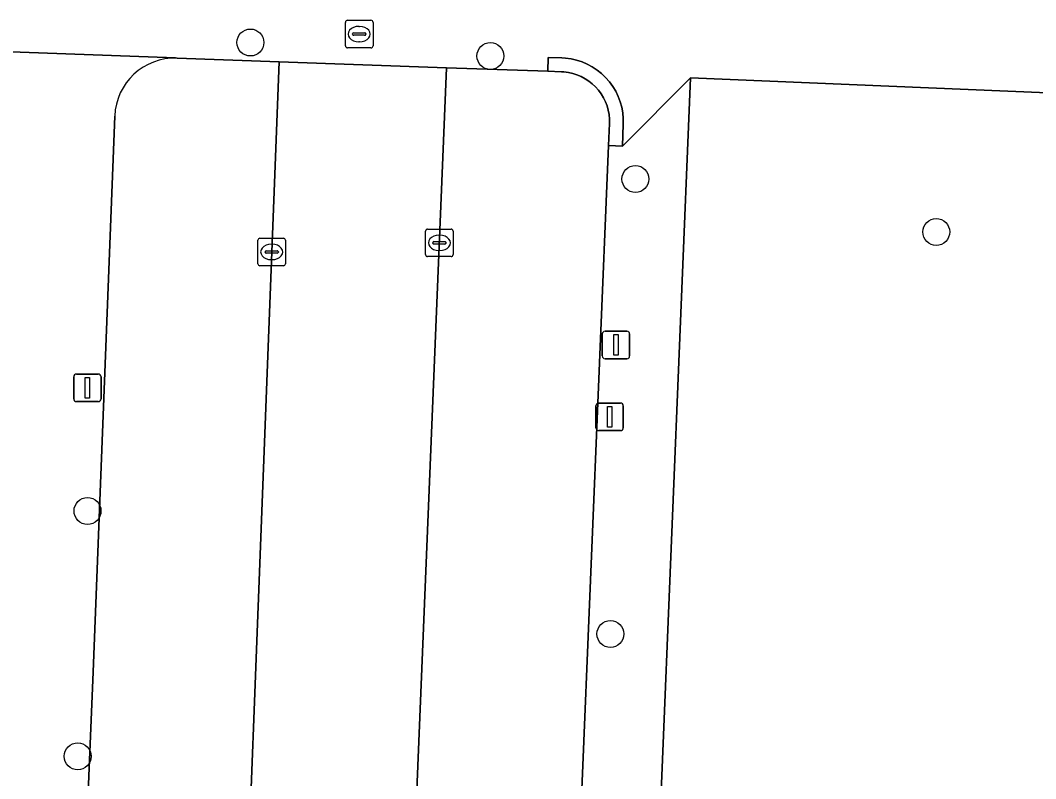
# Model space of a CAD drawing. Extents: x 161354 to 162026, y 386504 to 387460.
# Drawn here: x 161858.11 to 161895, y 386845.05 to 386872.59 of the extents above; entities that cross this region are included whole.
import ezdxf

# ---------------------------------------------------------------- set-up
doc = ezdxf.new("R2010")
doc.units = 0
for name, color, linetype in [('IMGEO_Boom', 7, 'Continuous'), ('IMGEO_Erf', 7, 'Continuous'), ('IMGEO_Kolk', 7, 'Continuous'), ('IMGEO_Lichtmast', 7, 'Continuous'), ('IMGEO_Parkeervlak_open', 7, 'Continuous'), ('IMGEO_Rijbaan_lokaal_open', 7, 'Continuous'), ('IMGEO_Rioolput', 7, 'Continuous'), ('IMGEO_Voetpad_open', 7, 'Continuous')]:
    doc.layers.add(name, color=color, linetype=linetype)

msp = doc.modelspace()

# ---------------------------------------------------------------- linework, layer by layer
at = {"layer": 'IMGEO_Boom'}
for centre in [(161866.473, 386871.783), (161875.19, 386871.292), (161880.458, 386866.825), (161891.386, 386864.904), (161860.554, 386854.771), (161879.549, 386850.303), (161860.199, 386845.86)]:
    msp.add_circle(centre, 0.489, dxfattribs=at)
at = {"layer": 'IMGEO_Erf'}
msp.add_lwpolyline([(161924.564, 386797.865), (161927.422, 386868.613), (161882.453, 386870.503), (161880.002, 386810.68)], dxfattribs=at)
at = {"layer": 'IMGEO_Kolk'}
for p, q in [((161872.91, 386865.008), (161873.762, 386865.008)), ((161866.819, 386864.677), (161867.671, 386864.677)), ((161872.835, 386864.082), (161872.835, 386864.934)), ((161873.323, 386864.788), (161873.348, 386864.788)), ((161873.836, 386864.934), (161873.836, 386864.082)), ((161866.744, 386863.751), (161866.744, 386864.603)), ((161867.232, 386864.457), (161867.257, 386864.457)), ((161867.745, 386864.603), (161867.745, 386863.751)), ((161873.094, 386864.502), (161873.094, 386864.514)), ((161873.532, 386864.465), (161873.134, 386864.465)), ((161873.137, 386864.551), (161873.535, 386864.551)), ((161873.578, 386864.514), (161873.578, 386864.502)), ((161867.003, 386864.171), (161867.003, 386864.183)), ((161867.441, 386864.134), (161867.043, 386864.134)), ((161867.046, 386864.22), (161867.444, 386864.22)), ((161867.255, 386863.897), (161867.23, 386863.897)), ((161867.487, 386864.183), (161867.487, 386864.171)), ((161873.762, 386864.008), (161872.91, 386864.008)), ((161873.346, 386864.228), (161873.321, 386864.228)), ((161867.671, 386863.677), (161866.819, 386863.677))]:
    msp.add_line(p, q, dxfattribs=at)
for points in [[(161872.91, 386865.008), (161873.762, 386865.008)], [(161866.819, 386864.677), (161867.671, 386864.677)], [(161872.835, 386864.082), (161872.835, 386864.934)], [(161873.836, 386864.934), (161873.836, 386864.082)], [(161866.744, 386863.751), (161866.744, 386864.603)], [(161867.745, 386864.603), (161867.745, 386863.751)], [(161873.762, 386864.008), (161872.91, 386864.008)], [(161867.671, 386863.677), (161866.819, 386863.677)]]:
    msp.add_lwpolyline(points, dxfattribs=at)
for centre, radius, start, end in [((161872.912, 386864.932), 0.0765, 91.552, 178.448), ((161872.912, 386864.932), 0.0765, 91.552, 178.448), ((161873.76, 386864.932), 0.0765, 1.552, 88.448), ((161873.76, 386864.932), 0.0765, 1.552, 88.448), ((161866.821, 386864.601), 0.0765, 91.552, 178.448), ((161866.821, 386864.601), 0.0765, 91.552, 178.448), ((161867.669, 386864.601), 0.0765, 1.552, 88.448), ((161867.669, 386864.601), 0.0765, 1.552, 88.448), ((161873.134, 386864.511), 0.0403, 85.8775, 175.7526), ((161873.131, 386864.501), 0.0366, 178.938, 274.7102), ((161873.535, 386864.508), 0.043, 264.8664, 352.4533), ((161873.539, 386864.513), 0.0386, 1.7309, 96.639), ((161867.043, 386864.18), 0.0403, 85.8775, 175.7526), ((161867.04, 386864.17), 0.0366, 178.938, 274.7102), ((161867.444, 386864.177), 0.043, 264.8664, 352.4533), ((161867.448, 386864.182), 0.0386, 1.7309, 96.639), ((161872.912, 386864.084), 0.0765, 181.552, 268.448), ((161872.912, 386864.084), 0.0765, 181.552, 268.448), ((161873.76, 386864.084), 0.0765, 271.552, 358.448), ((161873.76, 386864.084), 0.0765, 271.552, 358.448), ((161866.821, 386863.753), 0.0765, 181.552, 268.448), ((161866.821, 386863.753), 0.0765, 181.552, 268.448), ((161867.669, 386863.753), 0.0765, 271.552, 358.448), ((161867.669, 386863.753), 0.0765, 271.552, 358.448)]:
    msp.add_arc(centre, radius, start, end, dxfattribs=at)
for centre, major_axis, ratio, start_param, end_param in [((161873.322, 386864.508), (-0.387, 0.002), 0.722429, 4.712389, 7.853982), ((161873.347, 386864.508), (-0.39, 0.002), 0.717154, 1.570796, 4.712389), ((161867.231, 386864.177), (-0.387, 0.002), 0.722429, 4.712389, 7.853982), ((161867.256, 386864.177), (-0.39, 0.002), 0.717154, 1.570796, 4.712389)]:
    msp.add_ellipse(centre, major_axis=major_axis, ratio=ratio, start_param=start_param, end_param=end_param, dxfattribs=at)
at = {"layer": 'IMGEO_Lichtmast'}
for p, q in [((161879.255, 386860.399), (161879.255, 386861.199)), ((161879.255, 386861.199), (161879.255, 386860.399)), ((161879.355, 386861.299), (161880.145, 386861.299)), ((161880.145, 386861.299), (161879.355, 386861.299)), ((161880.245, 386861.199), (161880.245, 386860.399)), ((161880.245, 386860.399), (161880.245, 386861.199)), ((161880.145, 386860.299), (161879.355, 386860.299)), ((161879.355, 386860.299), (161880.145, 386860.299)), ((161860.055, 386858.841), (161860.055, 386859.641)), ((161860.055, 386859.641), (161860.055, 386858.841)), ((161860.155, 386859.741), (161860.945, 386859.741)), ((161860.945, 386859.741), (161860.155, 386859.741)), ((161861.045, 386859.641), (161861.045, 386858.841)), ((161861.045, 386858.841), (161861.045, 386859.641)), ((161860.945, 386858.741), (161860.155, 386858.741)), ((161860.155, 386858.741), (161860.945, 386858.741)), ((161879.025, 386857.79), (161879.025, 386858.59)), ((161879.025, 386858.59), (161879.025, 386857.79)), ((161879.125, 386858.69), (161879.915, 386858.69)), ((161879.915, 386858.69), (161879.125, 386858.69)), ((161880.015, 386858.59), (161880.015, 386857.79)), ((161880.015, 386857.79), (161880.015, 386858.59)), ((161879.915, 386857.69), (161879.125, 386857.69)), ((161879.125, 386857.69), (161879.915, 386857.69))]:
    msp.add_line(p, q, dxfattribs=at)
for points in [[(161879.675, 386861.174), (161879.825, 386861.174), (161879.825, 386860.424), (161879.675, 386860.424), (161879.675, 386861.174)], [(161860.475, 386859.616), (161860.625, 386859.616), (161860.625, 386858.866), (161860.475, 386858.866), (161860.475, 386859.616)], [(161879.445, 386858.565), (161879.595, 386858.565), (161879.595, 386857.815), (161879.445, 386857.815), (161879.445, 386858.565)]]:
    msp.add_lwpolyline(points, dxfattribs=at)
for centre, start, end in [((161879.355, 386861.199), 90, 180), ((161879.355, 386861.199), 90, 180), ((161880.145, 386861.199), 0, 90), ((161880.145, 386861.199), 360, 90), ((161879.355, 386860.399), 180, 270), ((161879.355, 386860.399), 180, 270), ((161880.145, 386860.399), 270, 0), ((161880.145, 386860.399), 270, 0), ((161860.155, 386859.641), 90, 180), ((161860.155, 386859.641), 90, 180), ((161860.945, 386859.641), 0, 90), ((161860.945, 386859.641), 360, 90), ((161860.155, 386858.841), 180, 270), ((161860.155, 386858.841), 180, 270), ((161860.945, 386858.841), 270, 0), ((161860.945, 386858.841), 270, 0), ((161879.125, 386858.59), 90, 180), ((161879.125, 386858.59), 90, 180), ((161879.915, 386858.59), 0, 90), ((161879.915, 386858.59), 360, 90), ((161879.125, 386857.79), 180, 270), ((161879.125, 386857.79), 180, 270), ((161879.915, 386857.79), 270, 0), ((161879.915, 386857.79), 270, 0)]:
    msp.add_arc(centre, 0.1, start, end, dxfattribs=at)
at = {"layer": 'IMGEO_Parkeervlak_open'}
for points in [[(161867.512, 386871.084), (161863.806, 386871.214)], [(161865.614, 386821.782), (161867.512, 386871.084)], [(161879.484, 386868.04), (161879.517, 386868.842), (161879.516, 386869.004), (161879.5, 386869.166), (161879.47, 386869.325), (161879.426, 386869.481), (161879.368, 386869.633), (161879.296, 386869.778), (161879.212, 386869.917), (161879.116, 386870.048), (161879.009, 386870.169), (161878.891, 386870.281), (161878.764, 386870.382), (161878.628, 386870.47), (161878.485, 386870.547), (161878.335, 386870.61), (161878.181, 386870.659), (161878.023, 386870.695), (161877.862, 386870.716), (161877.771, 386870.722), (161877.271, 386870.74), (161873.599, 386870.869), (161871.552, 386821.048)], [(161861.541, 386869.111), (161860.763, 386848.923), (161859.794, 386825.612)], [(161877.675, 386824.553), (161878.501, 386844.364), (161879.484, 386868.04)]]:
    msp.add_lwpolyline(points, dxfattribs=at)
msp.add_arc((161863.729, 386869.025), 2.19, 87.9951, 177.7569, dxfattribs=at)
at = {"layer": 'IMGEO_Rijbaan_lokaal_open'}
msp.add_lwpolyline([(161871.442, 386817.835), (161871.552, 386821.048), (161873.599, 386870.869), (161867.512, 386871.084), (161865.614, 386821.782), (161865.547, 386818.503)], dxfattribs=at)
at = {"layer": 'IMGEO_Rioolput'}
for p, q in [((161869.924, 386871.663), (161869.924, 386872.515)), ((161869.999, 386872.589), (161870.851, 386872.589)), ((161870.925, 386872.515), (161870.925, 386871.663)), ((161870.183, 386872.083), (161870.183, 386872.095)), ((161870.621, 386872.046), (161870.223, 386872.046)), ((161870.226, 386872.132), (161870.624, 386872.132)), ((161870.412, 386872.369), (161870.437, 386872.369)), ((161870.667, 386872.095), (161870.667, 386872.083)), ((161870.435, 386871.809), (161870.41, 386871.809)), ((161870.851, 386871.589), (161869.999, 386871.589))]:
    msp.add_line(p, q, dxfattribs=at)
for points in [[(161869.924, 386871.663), (161869.924, 386872.515)], [(161869.999, 386872.589), (161870.851, 386872.589)], [(161870.925, 386872.515), (161870.925, 386871.663)], [(161870.851, 386871.589), (161869.999, 386871.589)]]:
    msp.add_lwpolyline(points, dxfattribs=at)
for centre, radius, start, end in [((161870.001, 386872.513), 0.0765, 91.552, 178.448), ((161870.001, 386872.513), 0.0765, 91.552, 178.448), ((161870.849, 386872.513), 0.0765, 1.552, 88.448), ((161870.849, 386872.513), 0.0765, 1.552, 88.448), ((161870.223, 386872.092), 0.0403, 85.8775, 175.7526), ((161870.22, 386872.082), 0.0366, 178.938, 274.7102), ((161870.624, 386872.089), 0.043, 264.8664, 352.4533), ((161870.628, 386872.094), 0.0386, 1.7309, 96.639), ((161870.001, 386871.665), 0.0765, 181.552, 268.448), ((161870.001, 386871.665), 0.0765, 181.552, 268.448), ((161870.849, 386871.665), 0.0765, 271.552, 358.448), ((161870.849, 386871.665), 0.0765, 271.552, 358.448)]:
    msp.add_arc(centre, radius, start, end, dxfattribs=at)
for centre, major_axis, ratio, start_param, end_param in [((161870.411, 386872.089), (-0.387, 0.002), 0.722429, 4.712389, 7.853982), ((161870.436, 386872.089), (-0.39, 0.002), 0.717154, 1.570796, 4.712389)]:
    msp.add_ellipse(centre, major_axis=major_axis, ratio=ratio, start_param=start_param, end_param=end_param, dxfattribs=at)
at = {"layer": 'IMGEO_Voetpad_open'}
for points in [[(161863.806, 386871.214), (161863.754, 386871.221), (161857.436, 386871.459), (161857.218, 386866.03), (161856.864, 386857.216), (161856.421, 386847.118), (161856.329, 386844.942), (161856.237, 386842.765), (161855.834, 386832.826), (161855.473, 386823.99), (161855.228, 386818.566), (161855.092, 386818.275), (161854.79, 386818.164), (161811.315, 386819.887)], [(161857.436, 386871.459), (161863.754, 386871.221), (161863.806, 386871.214), (161867.512, 386871.084), (161873.599, 386870.869), (161877.271, 386870.74), (161877.292, 386871.239), (161877.789, 386871.222), (161877.916, 386871.214), (161878.121, 386871.186), (161878.322, 386871.14), (161878.519, 386871.076), (161878.709, 386870.994), (161878.891, 386870.897), (161879.064, 386870.783), (161879.226, 386870.654), (161879.376, 386870.511), (161879.512, 386870.355), (161879.634, 386870.188), (161879.74, 386870.011), (161879.83, 386869.825), (161879.904, 386869.631), (161879.959, 386869.432), (161879.997, 386869.229), (161880.016, 386869.023), (161880.017, 386868.816), (161879.984, 386868.022), (161882.453, 386870.503), (161927.422, 386868.613)], [(161874.974, 386810.898), (161880.002, 386810.68), (161882.453, 386870.503), (161879.984, 386868.022), (161879.484, 386868.04), (161878.501, 386844.364), (161877.675, 386824.553)], [(161860.763, 386848.923), (161861.541, 386869.111)], [(161859.794, 386825.612), (161860.763, 386848.923)]]:
    msp.add_lwpolyline(points, dxfattribs=at)
msp.add_lwpolyline([(161879.484, 386868.04), (161879.984, 386868.022), (161880.017, 386868.816), (161880.016, 386869.023), (161879.997, 386869.229), (161879.959, 386869.432), (161879.904, 386869.631), (161879.83, 386869.825), (161879.74, 386870.011), (161879.634, 386870.188), (161879.512, 386870.355), (161879.376, 386870.511), (161879.226, 386870.654), (161879.064, 386870.783), (161878.891, 386870.897), (161878.709, 386870.994), (161878.519, 386871.076), (161878.322, 386871.14), (161878.121, 386871.186), (161877.916, 386871.214), (161877.789, 386871.222), (161877.292, 386871.239), (161877.271, 386870.74), (161877.771, 386870.722), (161877.862, 386870.716), (161878.023, 386870.695), (161878.181, 386870.659), (161878.335, 386870.61), (161878.485, 386870.547), (161878.628, 386870.47), (161878.764, 386870.382), (161878.891, 386870.281), (161879.009, 386870.169), (161879.116, 386870.048), (161879.212, 386869.917), (161879.296, 386869.778), (161879.368, 386869.633), (161879.426, 386869.481), (161879.47, 386869.325), (161879.5, 386869.166), (161879.516, 386869.004), (161879.517, 386868.842)], close=True, dxfattribs=at)
msp.add_arc((161863.729, 386869.025), 2.19, 87.9951, 177.7569, dxfattribs=at)

doc.saveas('drawing.dxf')
